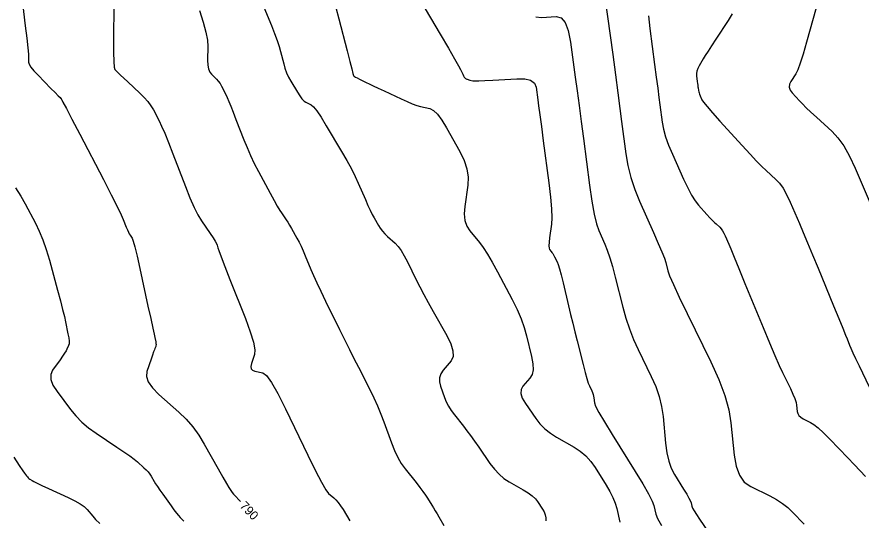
# Model space of a CAD drawing. Extents: x 2082232 to 2083549, y 592624 to 593832.
# Drawn here: x 2083093.1 to 2083159.4, y 592968.2 to 593007.8 of the extents above; entities that cross this region are included whole.
import ezdxf

# ---------------------------------------------------------------- set-up
doc = ezdxf.new("R2010")
doc.units = 0
doc.layers.add('DT_X_Contour_Major', color=7, linetype='Continuous')
doc.layers.add('DT_X_Contour_Minor', color=7, linetype='Continuous')

msp = doc.modelspace()

# ---------------------------------------------------------------- linework, layer by layer
at = {"layer": 'DT_X_Contour_Major'}
for points in [[(2083093.424, 593010.023), (2083093.776, 593007.061), (2083093.891, 593006.073), (2083093.973, 593005.328), (2083094.021, 593004.826), (2083094.036, 593004.568), (2083094.032, 593004.205), (2083094.078, 593004.038), (2083094.219, 593003.809), (2083094.455, 593003.518), (2083094.786, 593003.165), (2083095.796, 593002.141), (2083096.128, 593001.804), (2083096.367, 593001.561), (2083096.514, 593001.411), (2083096.568, 593001.356), (2083096.588, 593001.332), (2083096.594, 593001.324), (2083096.6, 593001.318), (2083096.603, 593001.313), (2083096.606, 593001.31), (2083096.611, 593001.304), (2083096.613, 593001.3), (2083096.617, 593001.294), (2083096.622, 593001.285), (2083096.628, 593001.273), (2083096.646, 593001.239), (2083096.739, 593001.061), (2083097.005, 593000.551), (2083097.443, 592999.71), (2083098.053, 592998.538), (2083099.911, 592994.97), (2083100.531, 592993.771), (2083100.999, 592992.85), (2083101.315, 592992.205), (2083101.478, 592991.839), (2083101.71, 592991.23), (2083101.794, 592991.02), (2083101.872, 592990.844), (2083101.943, 592990.703), (2083102.007, 592990.597), (2083102.17, 592990.361), (2083102.254, 592990.145), (2083102.382, 592989.676), (2083102.556, 592988.953), (2083102.774, 592987.975), (2083103.415, 592985.03), (2083103.628, 592984.048), (2083103.789, 592983.31), (2083103.895, 592982.815), (2083103.949, 592982.565), (2083104.019, 592982.224), (2083104.039, 592982.105), (2083104.046, 592982.003), (2083104.04, 592981.919), (2083104.021, 592981.853), (2083103.954, 592981.7), (2083103.916, 592981.604), (2083103.854, 592981.431), (2083103.767, 592981.182), (2083103.655, 592980.855), (2083103.325, 592979.882), (2083103.291, 592979.497), (2083103.435, 592979.071), (2083103.758, 592978.605), (2083104.259, 592978.098), (2083105.835, 592976.691), (2083106.403, 592976.139), (2083106.926, 592975.536), (2083107.403, 592974.883), (2083107.836, 592974.181), (2083108.928, 592972.239), (2083109.294, 592971.591), (2083109.573, 592971.105), (2083109.765, 592970.778), (2083109.869, 592970.613), (2083110.032, 592970.387), (2083110.13, 592970.266), (2083110.304, 592970.072), (2083110.554, 592969.806), (2083110.67, 592969.685)], [(2083124.425, 593009.689), (2083126.362, 593006.393), (2083127.006, 593005.293), (2083127.485, 593004.467), (2083127.8, 593003.913), (2083127.95, 593003.632), (2083128.129, 593003.248), (2083128.193, 593003.12), (2083128.25, 593003.023), (2083128.3, 593002.957), (2083128.343, 593002.923), (2083128.449, 593002.873), (2083128.494, 593002.854), (2083128.55, 593002.835), (2083128.617, 593002.816), (2083128.695, 593002.796), (2083128.917, 593002.744), (2083129.078, 593002.732), (2083129.395, 593002.735), (2083129.868, 593002.754), (2083130.497, 593002.789), (2083132.382, 593002.901), (2083133.007, 593002.891), (2083133.467, 593002.777), (2083133.764, 593002.56), (2083133.896, 593002.238), (2083134.029, 593001.24), (2083134.094, 593000.758), (2083134.186, 593000.061), (2083134.307, 592999.149), (2083134.456, 592998.021), (2083134.89, 592994.726), (2083135.026, 592993.596), (2083135.106, 592992.675), (2083135.133, 592991.963), (2083135.104, 592991.462), (2083134.955, 592990.405), (2083134.912, 592990.05), (2083134.897, 592989.78), (2083134.908, 592989.593), (2083134.946, 592989.49), (2083135.082, 592989.328), (2083135.137, 592989.256), (2083135.197, 592989.163), (2083135.265, 592989.049), (2083135.338, 592988.913), (2083135.543, 592988.523), (2083135.63, 592988.31), (2083135.739, 592987.964), (2083135.868, 592987.485), (2083136.017, 592986.872), (2083136.445, 592985.061), (2083136.607, 592984.379), (2083136.773, 592983.694), (2083136.943, 592983.003), (2083137.117, 592982.309), (2083137.585, 592980.451), (2083137.748, 592979.823), (2083137.884, 592979.334), (2083137.994, 592978.983), (2083138.077, 592978.77), (2083138.264, 592978.387), (2083138.327, 592978.243), (2083138.376, 592978.099), (2083138.411, 592977.955), (2083138.432, 592977.811), (2083138.469, 592977.426), (2083138.566, 592977.164), (2083138.83, 592976.664), (2083139.26, 592975.927), (2083139.857, 592974.954), (2083141.671, 592972.041), (2083142.273, 592971.054), (2083142.72, 592970.277), (2083143.011, 592969.71), (2083143.147, 592969.353), (2083143.301, 592968.681), (2083143.438, 592968.334), (2083143.734, 592967.796)], [(2083155.878, 593008.472), (2083155.131, 593005.758), (2083154.868, 593004.839), (2083154.638, 593004.12), (2083154.442, 593003.599), (2083154.279, 593003.277), (2083153.89, 593002.683), (2083153.788, 593002.46), (2083153.775, 593002.235), (2083153.85, 593002.008), (2083154.014, 593001.78), (2083154.569, 593001.169), (2083154.809, 593000.917), (2083155.112, 593000.617), (2083155.478, 593000.269), (2083155.908, 592999.875), (2083157.137, 592998.759), (2083157.596, 592998.265), (2083158.051, 592997.618), (2083158.502, 592996.819), (2083158.948, 592995.868), (2083160.134, 592993.128)]]:
    msp.add_lwpolyline(points, dxfattribs=at)
at = {"layer": 'DT_X_Contour_Minor'}
for points in [[(2083100.742, 593008.773), (2083100.709, 593005.902), (2083100.707, 593004.951), (2083100.723, 593004.254), (2083100.759, 593003.809), (2083100.814, 593003.617), (2083100.987, 593003.442), (2083101.088, 593003.343), (2083101.263, 593003.178), (2083101.51, 593002.946), (2083101.831, 593002.648), (2083102.784, 593001.765), (2083103.118, 593001.434), (2083103.405, 593001.105), (2083103.645, 593000.778), (2083103.837, 593000.453), (2083104.288, 592999.587), (2083104.482, 592999.182), (2083104.726, 592998.617), (2083105.02, 592997.891), (2083105.364, 592997.004), (2083106.349, 592994.425), (2083106.705, 592993.532), (2083107.033, 592992.787), (2083107.333, 592992.19), (2083107.607, 592991.741), (2083108.299, 592990.74), (2083108.528, 592990.401), (2083108.697, 592990.136), (2083108.806, 592989.944), (2083108.854, 592989.824), (2083108.902, 592989.604), (2083108.974, 592989.388), (2083109.156, 592988.903), (2083109.447, 592988.151), (2083109.848, 592987.131), (2083111.061, 592984.054), (2083111.448, 592983.011), (2083111.697, 592982.192), (2083111.809, 592981.597), (2083111.785, 592981.224), (2083111.536, 592980.529), (2083111.483, 592980.294), (2083111.511, 592980.113), (2083111.62, 592979.985), (2083111.811, 592979.911), (2083112.425, 592979.783), (2083112.71, 592979.57), (2083113.102, 592979.027), (2083113.601, 592978.155), (2083114.208, 592976.953), (2083115.969, 592973.307), (2083116.567, 592972.095), (2083117.038, 592971.191), (2083117.383, 592970.596), (2083117.602, 592970.311), (2083118.018, 592969.96), (2083118.18, 592969.804), (2083118.353, 592969.599), (2083118.539, 592969.344), (2083118.736, 592969.039), (2083119.278, 592968.161)], [(2083112.383, 593008.837), (2083113.103, 593007.075), (2083113.351, 593006.452), (2083113.554, 593005.904), (2083113.712, 593005.431), (2083113.826, 593005.033), (2083114.071, 593004.073), (2083114.175, 593003.717), (2083114.304, 593003.37), (2083114.457, 593003.032), (2083114.636, 593002.703), (2083115.144, 593001.836), (2083115.33, 593001.543), (2083115.505, 593001.313), (2083115.67, 593001.146), (2083115.824, 593001.043), (2083116.221, 593000.851), (2083116.408, 593000.694), (2083116.67, 593000.366), (2083117.007, 592999.867), (2083117.419, 592999.198), (2083118.618, 592997.185), (2083119.038, 592996.463), (2083119.397, 592995.809), (2083119.696, 592995.221), (2083119.934, 592994.701), (2083120.488, 592993.402), (2083120.687, 592992.948), (2083120.866, 592992.559), (2083121.026, 592992.235), (2083121.167, 592991.976), (2083121.516, 592991.373), (2083121.659, 592991.15), (2083121.825, 592990.932), (2083122.014, 592990.719), (2083122.226, 592990.512), (2083122.821, 592989.966), (2083123.05, 592989.721), (2083123.287, 592989.395), (2083123.534, 592988.988), (2083123.791, 592988.501), (2083124.488, 592987.093), (2083124.766, 592986.543), (2083125.08, 592985.947), (2083125.428, 592985.306), (2083125.812, 592984.619), (2083126.881, 592982.727), (2083127.202, 592982.071), (2083127.366, 592981.522), (2083127.371, 592981.079), (2083127.217, 592980.742), (2083126.598, 592979.987), (2083126.41, 592979.697), (2083126.31, 592979.393), (2083126.299, 592979.076), (2083126.376, 592978.744), (2083126.699, 592977.841), (2083126.838, 592977.503), (2083127.014, 592977.165), (2083127.226, 592976.829), (2083127.474, 592976.493), (2083128.185, 592975.597), (2083128.46, 592975.243), (2083128.752, 592974.852), (2083129.06, 592974.424), (2083129.385, 592973.959), (2083130.274, 592972.669), (2083130.618, 592972.216), (2083130.983, 592971.824), (2083131.369, 592971.494), (2083131.776, 592971.226), (2083132.89, 592970.592), (2083133.274, 592970.356), (2083133.589, 592970.124), (2083133.837, 592969.897), (2083134.016, 592969.673), (2083134.403, 592969.082), (2083134.528, 592968.858), (2083134.613, 592968.631), (2083134.657, 592968.4), (2083134.661, 592968.164)], [(2083139.305, 593009.309), (2083139.909, 593004.799), (2083140.123, 593003.202), (2083140.312, 593001.79), (2083140.475, 593000.566), (2083140.612, 592999.527), (2083140.944, 592997.008), (2083141.105, 592996.066), (2083141.338, 592995.128), (2083141.643, 592994.196), (2083142.02, 592993.269), (2083143.122, 592990.802), (2083143.492, 592989.962), (2083143.773, 592989.292), (2083143.967, 592988.792), (2083144.073, 592988.461), (2083144.238, 592987.807), (2083144.379, 592987.413), (2083144.68, 592986.723), (2083145.139, 592985.737), (2083145.758, 592984.455), (2083147.62, 592980.64), (2083148.242, 592979.268), (2083148.713, 592978.015), (2083149.032, 592976.881), (2083149.2, 592975.865), (2083149.445, 592973.314), (2083149.596, 592972.442), (2083149.863, 592971.741), (2083150.247, 592971.21), (2083150.748, 592970.85), (2083152.24, 592970.117), (2083152.772, 592969.832), (2083153.249, 592969.525), (2083153.67, 592969.198), (2083154.037, 592968.849), (2083154.941, 592967.89)], [(2083107.448, 593008.261), (2083107.743, 593007.332), (2083107.953, 593006.552), (2083108.076, 593005.921), (2083108.114, 593005.438), (2083108.102, 593004.348), (2083108.117, 593003.972), (2083108.17, 593003.663), (2083108.261, 593003.421), (2083108.391, 593003.245), (2083108.79, 593002.865), (2083108.935, 593002.71), (2083109.072, 593002.526), (2083109.2, 593002.316), (2083109.321, 593002.079), (2083109.631, 593001.409), (2083109.761, 593001.114), (2083109.921, 593000.731), (2083110.11, 593000.26), (2083110.327, 592999.702), (2083110.946, 592998.094), (2083111.192, 592997.486), (2083111.465, 592996.87), (2083111.766, 592996.246), (2083112.095, 592995.612), (2083113.008, 592993.912), (2083113.321, 592993.336), (2083113.573, 592992.884), (2083113.764, 592992.556), (2083113.895, 592992.352), (2083114.163, 592991.972), (2083114.272, 592991.812), (2083114.395, 592991.616), (2083114.533, 592991.385), (2083114.687, 592991.118), (2083115.116, 592990.36), (2083115.278, 592990.06), (2083115.44, 592989.73), (2083115.604, 592989.37), (2083115.769, 592988.979), (2083116.209, 592987.897), (2083116.405, 592987.438), (2083116.662, 592986.872), (2083116.98, 592986.2), (2083117.358, 592985.422), (2083118.449, 592983.205), (2083118.849, 592982.396), (2083119.23, 592981.63), (2083119.592, 592980.908), (2083119.936, 592980.23), (2083120.828, 592978.48), (2083121.148, 592977.828), (2083121.44, 592977.185), (2083121.704, 592976.552), (2083121.94, 592975.928), (2083122.531, 592974.276), (2083122.765, 592973.684), (2083123.023, 592973.146), (2083123.306, 592972.663), (2083123.613, 592972.233), (2083124.465, 592971.161), (2083124.761, 592970.783), (2083125.009, 592970.453), (2083125.21, 592970.172), (2083125.364, 592969.94), (2083125.711, 592969.385), (2083125.843, 592969.171), (2083125.979, 592968.946), (2083126.118, 592968.71), (2083126.261, 592968.463), (2083126.647, 592967.79)], [(2083118.175, 593008.492), (2083118.411, 593007.603), (2083119.05, 593005.09), (2083119.262, 593004.263), (2083119.417, 593003.666), (2083119.515, 593003.299), (2083119.556, 593003.162), (2083119.59, 593003.104), (2083119.626, 593003.073), (2083119.709, 593003.023), (2083119.84, 593002.955), (2083120.018, 593002.867), (2083120.555, 593002.608), (2083120.794, 593002.494), (2083121.107, 593002.345), (2083121.494, 593002.161), (2083121.956, 593001.943), (2083123.286, 593001.316), (2083123.756, 593001.102), (2083124.169, 593000.931), (2083124.524, 593000.803), (2083124.823, 593000.718), (2083125.542, 593000.548), (2083125.827, 593000.405), (2083126.143, 593000.104), (2083126.49, 592999.645), (2083126.868, 592999.028), (2083127.917, 592997.172), (2083128.25, 592996.485), (2083128.463, 592995.816), (2083128.555, 592995.164), (2083128.528, 592994.53), (2083128.292, 592992.863), (2083128.251, 592992.274), (2083128.302, 592991.756), (2083128.447, 592991.31), (2083128.685, 592990.936), (2083129.443, 592990.034), (2083129.746, 592989.636), (2083130.084, 592989.12), (2083130.457, 592988.485), (2083130.866, 592987.731), (2083132.005, 592985.563), (2083132.397, 592984.775), (2083132.718, 592984.036), (2083132.969, 592983.346), (2083133.15, 592982.705), (2083133.537, 592981.062), (2083133.638, 592980.494), (2083133.651, 592980.022), (2083133.575, 592979.645), (2083133.411, 592979.364), (2083132.856, 592978.742), (2083132.712, 592978.483), (2083132.696, 592978.171), (2083132.809, 592977.807), (2083133.05, 592977.39), (2083133.864, 592976.209), (2083134.196, 592975.784), (2083134.579, 592975.398), (2083135.015, 592975.049), (2083135.503, 592974.738), (2083136.873, 592973.957), (2083137.363, 592973.637), (2083137.804, 592973.261), (2083138.197, 592972.829), (2083138.542, 592972.342), (2083139.397, 592970.969), (2083139.689, 592970.468), (2083139.924, 592969.995), (2083140.102, 592969.55), (2083140.224, 592969.133), (2083140.47, 592968.057)], [(2083133.88, 593007.77), (2083134.319, 593007.719), (2083135.464, 593007.787), (2083135.857, 593007.681), (2083136.178, 593007.31), (2083136.425, 593006.674), (2083136.6, 593005.773), (2083136.969, 593003.02), (2083137.113, 593001.944), (2083137.268, 593000.783), (2083137.433, 592999.535), (2083137.609, 592998.202), (2083138.093, 592994.532), (2083138.275, 592993.277), (2083138.456, 592992.264), (2083138.637, 592991.495), (2083138.819, 592990.968), (2083139.302, 592989.887), (2083139.488, 592989.422), (2083139.685, 592988.837), (2083139.892, 592988.133), (2083140.11, 592987.309), (2083140.704, 592984.953), (2083140.947, 592984.082), (2083141.23, 592983.235), (2083141.553, 592982.411), (2083141.917, 592981.612), (2083142.942, 592979.513), (2083143.287, 592978.726), (2083143.556, 592977.938), (2083143.747, 592977.149), (2083143.862, 592976.36), (2083144.064, 592974.255), (2083144.165, 592973.51), (2083144.314, 592972.853), (2083144.512, 592972.285), (2083144.758, 592971.805), (2083145.482, 592970.644), (2083145.722, 592970.25), (2083145.9, 592969.941), (2083146.016, 592969.715), (2083146.07, 592969.572), (2083146.132, 592969.304), (2083146.186, 592969.166), (2083146.304, 592968.952), (2083146.486, 592968.662), (2083146.73, 592968.296), (2083147.467, 592967.218)], [(2083142.721, 593007.827), (2083142.814, 593006.842), (2083143.194, 593004.006), (2083143.327, 593003.012), (2083143.442, 593002.155), (2083143.538, 593001.435), (2083143.615, 593000.853), (2083143.795, 592999.484), (2083143.896, 592998.943), (2083144.062, 592998.344), (2083144.295, 592997.688), (2083144.593, 592996.975), (2083145.477, 592994.998), (2083145.798, 592994.315), (2083146.099, 592993.749), (2083146.379, 592993.299), (2083146.639, 592992.965), (2083147.306, 592992.232), (2083147.538, 592991.979), (2083147.735, 592991.77), (2083147.897, 592991.606), (2083148.023, 592991.485), (2083148.312, 592991.223), (2083148.42, 592991.107), (2083148.527, 592990.954), (2083148.633, 592990.766), (2083148.738, 592990.543), (2083149.017, 592989.898), (2083149.176, 592989.524), (2083149.442, 592988.885), (2083149.816, 592987.981), (2083150.298, 592986.812), (2083151.727, 592983.341), (2083152.225, 592982.144), (2083152.645, 592981.155), (2083152.989, 592980.374), (2083153.256, 592979.802), (2083153.865, 592978.554), (2083154.067, 592978.122), (2083154.216, 592977.76), (2083154.313, 592977.47), (2083154.357, 592977.251), (2083154.404, 592976.76), (2083154.447, 592976.586), (2083154.539, 592976.431), (2083154.681, 592976.296), (2083154.873, 592976.18), (2083155.45, 592975.896), (2083155.707, 592975.734), (2083156.042, 592975.462), (2083156.456, 592975.078), (2083156.949, 592974.584), (2083158.37, 592973.12), (2083158.88, 592972.589), (2083159.342, 592972.094), (2083159.758, 592971.636)], [(2083149.294, 593007.999), (2083148.966, 593007.476), (2083148.001, 593006.003), (2083147.668, 593005.492), (2083147.395, 593005.067), (2083147.181, 593004.726), (2083147.027, 593004.469), (2083146.694, 593003.899), (2083146.588, 593003.69), (2083146.518, 593003.493), (2083146.486, 593003.307), (2083146.49, 593003.132), (2083146.55, 593002.68), (2083146.572, 593002.522), (2083146.59, 593002.386), (2083146.605, 593002.271), (2083146.617, 593002.179), (2083146.646, 593001.961), (2083146.662, 593001.874), (2083146.689, 593001.779), (2083146.726, 593001.675), (2083146.773, 593001.561), (2083146.914, 593001.247), (2083147.042, 593001.053), (2083147.321, 593000.708), (2083147.751, 593000.213), (2083148.332, 592999.566), (2083150.083, 592997.641), (2083150.693, 592996.977), (2083151.21, 592996.429), (2083151.634, 592995.996), (2083151.965, 592995.68), (2083152.725, 592994.991), (2083153.008, 592994.686), (2083153.289, 592994.286), (2083153.567, 592993.793), (2083153.843, 592993.205), (2083154.575, 592991.513), (2083154.873, 592990.819), (2083155.216, 592990.005), (2083155.605, 592989.072), (2083156.04, 592988.02), (2083157.261, 592985.055), (2083157.671, 592984.059), (2083157.984, 592983.294), (2083158.2, 592982.76), (2083158.32, 592982.457), (2083158.512, 592981.958), (2083158.612, 592981.716), (2083158.77, 592981.365), (2083158.985, 592980.906), (2083159.258, 592980.338), (2083160.061, 592978.677)], [(2083093.005, 592994.331), (2083093.422, 592993.671), (2083093.765, 592993.069), (2083094.58, 592991.542), (2083094.877, 592990.93), (2083095.158, 592990.241), (2083095.423, 592989.474), (2083095.672, 592988.629), (2083096.313, 592986.273), (2083096.533, 592985.455), (2083096.71, 592984.771), (2083096.846, 592984.219), (2083096.94, 592983.801), (2083097.133, 592982.862), (2083097.191, 592982.539), (2083097.218, 592982.278), (2083097.215, 592982.076), (2083097.181, 592981.935), (2083097.05, 592981.64), (2083096.98, 592981.505), (2083096.866, 592981.321), (2083096.71, 592981.089), (2083096.511, 592980.807), (2083095.922, 592979.993), (2083095.778, 592979.659), (2083095.788, 592979.27), (2083095.952, 592978.825), (2083096.27, 592978.324), (2083097.323, 592976.914), (2083097.744, 592976.401), (2083098.221, 592975.918), (2083098.751, 592975.465), (2083099.337, 592975.044), (2083100.97, 592973.96), (2083101.53, 592973.583), (2083101.985, 592973.264), (2083102.337, 592973.003), (2083102.583, 592972.8), (2083103.102, 592972.337), (2083103.284, 592972.165), (2083103.439, 592971.997), (2083103.567, 592971.833), (2083103.669, 592971.674), (2083103.906, 592971.253), (2083104.014, 592971.072), (2083104.161, 592970.846), (2083104.348, 592970.573), (2083104.573, 592970.255), (2083105.226, 592969.345), (2083105.454, 592969.032), (2083105.649, 592968.775), (2083105.81, 592968.576), (2083105.937, 592968.433), (2083106.233, 592968.127)], [(2083092.87, 592973.161), (2083093.306, 592972.509), (2083093.591, 592972.086), (2083093.725, 592971.892), (2083093.882, 592971.683), (2083093.941, 592971.608), (2083094.003, 592971.542), (2083094.068, 592971.485), (2083094.134, 592971.436), (2083094.314, 592971.316), (2083094.445, 592971.244), (2083094.703, 592971.117), (2083095.088, 592970.936), (2083095.601, 592970.7), (2083097.136, 592969.999), (2083097.661, 592969.743), (2083098.085, 592969.502), (2083098.406, 592969.275), (2083098.627, 592969.063), (2083099.078, 592968.517), (2083099.302, 592968.274), (2083099.635, 592967.956)]]:
    msp.add_lwpolyline(points, dxfattribs=at)

# ---------------------------------------------------------------- texts
at = {"layer": 'DT_X_Contour_Major'}
msp.add_text('790', height=0.7, rotation=313.94791, dxfattribs=at).set_placement((2083110.573, 592969.281))

doc.saveas('drawing.dxf')
